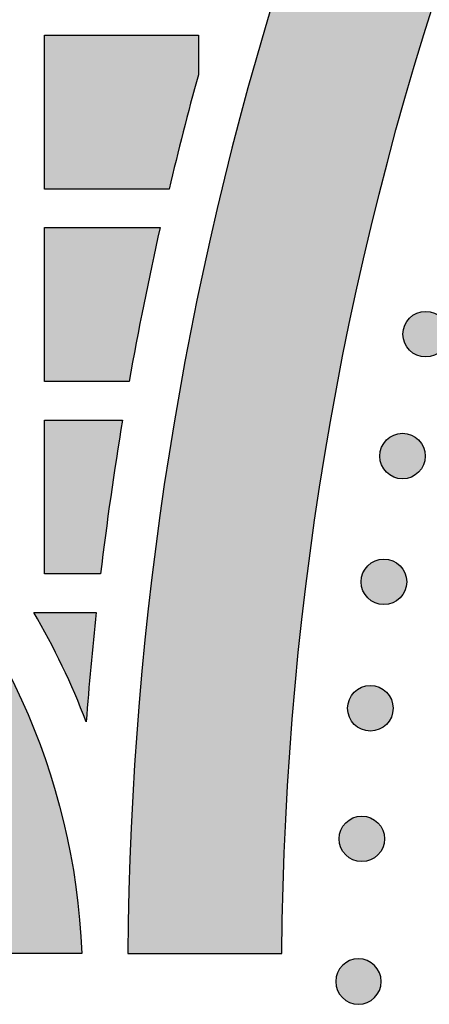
# Model space of a CAD drawing. Header units: millimetres. Extents: x -3873 to -97, y 912 to 4165.
# Tile 426 of 656: x -1925 to -1893, y 2907 to 2983. Entities that reach past the tile are written whole.
import ezdxf

# ---------------------------------------------------------------- set-up
doc = ezdxf.new("R2010")
doc.units = ezdxf.units.MM
doc.layers.add('pattern', color=7, linetype='Continuous', true_color=0x000000)

msp = doc.modelspace()

# ---------------------------------------------------------------- hatches: boundary and pattern name
at = {"layer": 'pattern'}
for points in [[(-1850.065, 3064.476), (-1851.394, 3064.306), (-1852.722, 3064.098), (-1854.047, 3063.853), (-1855.367, 3063.57), (-1856.681, 3063.249), (-1857.986, 3062.89), (-1859.282, 3062.495), (-1860.567, 3062.063), (-1861.839, 3061.595), (-1863.096, 3061.091), (-1864.338, 3060.552), (-1865.563, 3059.979), (-1866.769, 3059.373), (-1867.955, 3058.734), (-1869.12, 3058.063), (-1870.263, 3057.363), (-1872.956, 3053.373), (-1875.583, 3049.325), (-1878.141, 3045.218), (-1880.628, 3041.056), (-1883.043, 3036.84), (-1885.383, 3032.571), (-1887.648, 3028.252), (-1889.835, 3023.885), (-1891.943, 3019.472), (-1893.971, 3015.014), (-1895.918, 3010.515), (-1897.781, 3005.976), (-1899.561, 3001.4), (-1901.255, 2996.789), (-1902.863, 2992.145), (-1904.384, 2987.471), (-1905.817, 2982.77), (-1907.161, 2978.043), (-1908.417, 2973.293), (-1909.582, 2968.523), (-1910.657, 2963.736), (-1911.641, 2958.934), (-1912.535, 2954.119), (-1913.337, 2949.294), (-1914.049, 2944.462), (-1914.669, 2939.625), (-1915.198, 2934.786), (-1915.637, 2929.947), (-1915.985, 2925.11), (-1916.243, 2920.28), (-1916.412, 2915.456), (-1916.492, 2910.644), (-1904.491, 2910.644), (-1904.4, 2915.75), (-1904.203, 2920.871), (-1903.9, 2926.002), (-1903.491, 2931.139), (-1902.974, 2936.281), (-1902.35, 2941.423), (-1901.617, 2946.562), (-1900.777, 2951.695), (-1899.828, 2956.818), (-1898.771, 2961.928), (-1897.605, 2967.022), (-1896.332, 2972.096), (-1894.953, 2977.146), (-1893.466, 2982.17), (-1891.874, 2987.163), (-1890.178, 2992.124), (-1888.377, 2997.047), (-1886.475, 3001.931), (-1884.471, 3006.772), (-1882.368, 3011.566), (-1880.167, 3016.311), (-1877.869, 3021.004), (-1875.478, 3025.642), (-1872.993, 3030.222), (-1870.419, 3034.742), (-1867.757, 3039.198), (-1865.008, 3043.589), (-1862.177, 3047.911), (-1859.264, 3052.163), (-1856.272, 3056.343), (-1853.205, 3060.448)], [(-1913.286, 2970.242), (-1923.002, 2970.242), (-1923.002, 2982.242), (-1911.002, 2982.242), (-1911.002, 2979.163)], [(-1913.981, 2967.242), (-1915.259, 2961.256), (-1916.398, 2955.242), (-1923.002, 2955.242), (-1923.002, 2967.242)], [(-1932.111, 2910.644), (-1932.163, 2911.518), (-1932.236, 2912.398), (-1932.328, 2913.284), (-1932.441, 2914.175), (-1932.574, 2915.069), (-1932.729, 2915.968), (-1932.906, 2916.869), (-1933.104, 2917.772), (-1933.324, 2918.677), (-1933.567, 2919.583), (-1933.833, 2920.488), (-1934.121, 2921.392), (-1934.432, 2922.295), (-1934.767, 2923.195), (-1935.125, 2924.092), (-1935.506, 2924.984), (-1935.91, 2925.871), (-1936.337, 2926.752), (-1936.788, 2927.627), (-1937.262, 2928.493), (-1937.758, 2929.351), (-1938.277, 2930.199), (-1938.819, 2931.037), (-1939.382, 2931.863), (-1939.967, 2932.677), (-1940.574, 2933.478), (-1941.202, 2934.266), (-1941.849, 2935.038), (-1942.517, 2935.796), (-1943.204, 2936.537), (-1943.91, 2937.261), (-1944.634, 2937.967), (-1945.375, 2938.655), (-1946.133, 2939.325), (-1946.907, 2939.974), (-1947.697, 2940.604), (-1948.5, 2941.213), (-1949.318, 2941.8), (-1950.148, 2942.367), (-1950.99, 2942.911), (-1951.843, 2943.433), (-1952.707, 2943.933), (-1953.58, 2944.409), (-1954.461, 2944.863), (-1955.35, 2945.293), (-1956.245, 2945.7), (-1957.146, 2946.083), (-1958.052, 2946.443), (-1958.962, 2946.78), (-1959.876, 2947.093), (-1960.791, 2947.382), (-1961.708, 2947.649), (-1962.626, 2947.892), (-1963.543, 2948.112), (-1964.459, 2948.31), (-1965.374, 2948.486), (-1966.286, 2948.639), (-1967.195, 2948.771), (-1968.1, 2948.881), (-1969, 2948.97), (-1969.895, 2949.039), (-1970.784, 2949.087), (-1971.667, 2949.116), (-1972.543, 2949.126), (-1973.419, 2949.116), (-1974.302, 2949.087), (-1975.191, 2949.039), (-1976.086, 2948.97), (-1976.986, 2948.881), (-1977.891, 2948.771), (-1978.8, 2948.639), (-1979.712, 2948.486), (-1980.627, 2948.31), (-1981.543, 2948.112), (-1982.46, 2947.892), (-1983.378, 2947.649), (-1984.295, 2947.382), (-1985.21, 2947.093), (-1986.124, 2946.78), (-1987.034, 2946.443), (-1987.94, 2946.083), (-1988.841, 2945.7), (-1989.737, 2945.293), (-1990.625, 2944.863), (-1991.507, 2944.409), (-1992.379, 2943.933), (-1993.243, 2943.433), (-1994.096, 2942.911), (-1994.938, 2942.367), (-1995.768, 2941.8), (-1996.586, 2941.213), (-1997.389, 2940.604), (-1998.179, 2939.974), (-1998.953, 2939.325), (-1999.711, 2938.655), (-2000.452, 2937.967), (-2001.176, 2937.261), (-2001.882, 2936.537), (-2002.569, 2935.796), (-2003.237, 2935.038), (-2003.885, 2934.266), (-2004.512, 2933.478), (-2005.119, 2932.677), (-2005.704, 2931.863), (-2006.267, 2931.037), (-2006.809, 2930.199), (-2007.328, 2929.351), (-2007.825, 2928.493), (-2008.298, 2927.627), (-2008.749, 2926.752), (-2009.176, 2925.871), (-2009.581, 2924.984), (-2009.962, 2924.092), (-2010.319, 2923.195), (-2010.654, 2922.295), (-2010.965, 2921.392), (-2011.254, 2920.488), (-2011.519, 2919.583), (-2011.762, 2918.677), (-2011.982, 2917.772), (-2012.181, 2916.869), (-2012.357, 2915.968), (-2012.512, 2915.069), (-2012.645, 2914.175), (-2012.758, 2913.284), (-2012.851, 2912.398), (-2012.923, 2911.518), (-2012.976, 2910.644), (-2024.987, 2910.644), (-2024.931, 2911.784), (-2024.849, 2912.934), (-2024.742, 2914.09), (-2024.607, 2915.254), (-2024.445, 2916.423), (-2024.256, 2917.598), (-2024.038, 2918.776), (-2023.791, 2919.958), (-2023.515, 2921.142), (-2023.21, 2922.327), (-2022.875, 2923.512), (-2022.51, 2924.697), (-2022.114, 2925.879), (-2021.688, 2927.059), (-2021.232, 2928.234), (-2020.744, 2929.404), (-2020.226, 2930.568), (-2019.678, 2931.723), (-2019.099, 2932.87), (-2018.489, 2934.008), (-2017.849, 2935.133), (-2017.179, 2936.247), (-2016.48, 2937.347), (-2015.752, 2938.432), (-2014.994, 2939.502), (-2014.209, 2940.554), (-2013.396, 2941.589), (-2012.556, 2942.604), (-2011.689, 2943.6), (-2010.797, 2944.574), (-2009.88, 2945.526), (-2008.939, 2946.454), (-2007.975, 2947.359), (-2006.989, 2948.239), (-2005.982, 2949.093), (-2004.954, 2949.921), (-2003.908, 2950.722), (-2002.843, 2951.495), (-2001.761, 2952.24), (-2000.664, 2952.956), (-1999.551, 2953.643), (-1998.425, 2954.299), (-1997.287, 2954.926), (-1996.138, 2955.523), (-1994.978, 2956.088), (-1993.81, 2956.623), (-1992.634, 2957.128), (-1991.452, 2957.601), (-1990.264, 2958.043), (-1989.072, 2958.455), (-1987.877, 2958.835), (-1986.68, 2959.186), (-1985.483, 2959.505), (-1984.286, 2959.795), (-1983.09, 2960.055), (-1981.896, 2960.285), (-1980.706, 2960.487), (-1979.52, 2960.66), (-1978.339, 2960.804), (-1977.165, 2960.922), (-1975.997, 2961.012), (-1974.837, 2961.075), (-1973.685, 2961.113), (-1972.543, 2961.126), (-1971.401, 2961.113), (-1970.249, 2961.075), (-1969.089, 2961.012), (-1967.922, 2960.922), (-1966.747, 2960.804), (-1965.566, 2960.66), (-1964.38, 2960.487), (-1963.19, 2960.285), (-1961.996, 2960.055), (-1960.8, 2959.795), (-1959.603, 2959.505), (-1958.406, 2959.186), (-1957.209, 2958.835), (-1956.014, 2958.455), (-1954.822, 2958.043), (-1953.634, 2957.601), (-1952.452, 2957.128), (-1951.276, 2956.623), (-1950.108, 2956.088), (-1948.948, 2955.523), (-1947.799, 2954.926), (-1946.661, 2954.299), (-1945.535, 2953.643), (-1944.422, 2952.956), (-1943.325, 2952.24), (-1942.243, 2951.495), (-1941.178, 2950.722), (-1940.132, 2949.921), (-1939.104, 2949.093), (-1938.097, 2948.239), (-1937.111, 2947.359), (-1936.147, 2946.454), (-1935.206, 2945.526), (-1934.289, 2944.574), (-1933.397, 2943.6), (-1932.53, 2942.604), (-1931.69, 2941.589), (-1930.877, 2940.554), (-1930.092, 2939.502), (-1929.334, 2938.432), (-1928.606, 2937.347), (-1927.907, 2936.247), (-1927.237, 2935.133), (-1926.597, 2934.008), (-1925.988, 2932.87), (-1925.408, 2931.723), (-1924.86, 2930.568), (-1924.342, 2929.404), (-1923.855, 2928.234), (-1923.398, 2927.059), (-1922.972, 2925.879), (-1922.577, 2924.697), (-1922.211, 2923.512), (-1921.876, 2922.327), (-1921.571, 2921.142), (-1921.295, 2919.958), (-1921.048, 2918.776), (-1920.831, 2917.598), (-1920.641, 2916.423), (-1920.479, 2915.254), (-1920.344, 2914.09), (-1920.237, 2912.934), (-1920.155, 2911.784), (-1920.099, 2910.644)], [(-1892.021, 2960.189), (-1892.049, 2960.216), (-1892.078, 2960.243), (-1892.108, 2960.27), (-1892.139, 2960.296), (-1892.17, 2960.322), (-1892.203, 2960.347), (-1892.236, 2960.372), (-1892.27, 2960.396), (-1892.305, 2960.419), (-1892.341, 2960.442), (-1892.377, 2960.464), (-1892.415, 2960.485), (-1892.453, 2960.506), (-1892.491, 2960.525), (-1892.531, 2960.544), (-1892.571, 2960.562), (-1892.612, 2960.579), (-1892.653, 2960.595), (-1892.695, 2960.61), (-1892.737, 2960.625), (-1892.78, 2960.638), (-1892.824, 2960.65), (-1892.868, 2960.661), (-1892.912, 2960.671), (-1892.957, 2960.679), (-1893.002, 2960.687), (-1893.047, 2960.693), (-1893.092, 2960.699), (-1893.138, 2960.703), (-1893.184, 2960.706), (-1893.23, 2960.708), (-1893.276, 2960.708), (-1893.322, 2960.708), (-1893.367, 2960.706), (-1893.413, 2960.703), (-1893.459, 2960.699), (-1893.504, 2960.693), (-1893.55, 2960.687), (-1893.594, 2960.679), (-1893.639, 2960.671), (-1893.683, 2960.661), (-1893.727, 2960.65), (-1893.771, 2960.638), (-1893.814, 2960.625), (-1893.856, 2960.61), (-1893.898, 2960.595), (-1893.94, 2960.579), (-1893.98, 2960.562), (-1894.02, 2960.544), (-1894.06, 2960.525), (-1894.099, 2960.506), (-1894.137, 2960.485), (-1894.174, 2960.464), (-1894.21, 2960.442), (-1894.246, 2960.419), (-1894.281, 2960.396), (-1894.315, 2960.372), (-1894.348, 2960.347), (-1894.381, 2960.322), (-1894.412, 2960.296), (-1894.443, 2960.27), (-1894.473, 2960.243), (-1894.502, 2960.216), (-1894.53, 2960.189), (-1894.558, 2960.16), (-1894.585, 2960.131), (-1894.612, 2960.101), (-1894.638, 2960.071), (-1894.664, 2960.039), (-1894.689, 2960.007), (-1894.713, 2959.973), (-1894.738, 2959.939), (-1894.761, 2959.904), (-1894.784, 2959.869), (-1894.806, 2959.832), (-1894.827, 2959.795), (-1894.847, 2959.757), (-1894.867, 2959.718), (-1894.886, 2959.679), (-1894.904, 2959.639), (-1894.921, 2959.598), (-1894.937, 2959.557), (-1894.952, 2959.515), (-1894.966, 2959.472), (-1894.979, 2959.429), (-1894.991, 2959.386), (-1895.002, 2959.342), (-1895.012, 2959.297), (-1895.021, 2959.253), (-1895.029, 2959.208), (-1895.035, 2959.163), (-1895.04, 2959.117), (-1895.045, 2959.072), (-1895.048, 2959.026), (-1895.049, 2958.98), (-1895.05, 2958.934), (-1895.049, 2958.888), (-1895.048, 2958.842), (-1895.045, 2958.796), (-1895.04, 2958.751), (-1895.035, 2958.705), (-1895.029, 2958.66), (-1895.021, 2958.615), (-1895.012, 2958.57), (-1895.002, 2958.526), (-1894.991, 2958.482), (-1894.979, 2958.439), (-1894.966, 2958.396), (-1894.952, 2958.353), (-1894.937, 2958.311), (-1894.921, 2958.27), (-1894.904, 2958.229), (-1894.886, 2958.189), (-1894.867, 2958.15), (-1894.847, 2958.111), (-1894.827, 2958.073), (-1894.806, 2958.036), (-1894.784, 2957.999), (-1894.761, 2957.963), (-1894.738, 2957.929), (-1894.713, 2957.894), (-1894.689, 2957.861), (-1894.664, 2957.829), (-1894.638, 2957.797), (-1894.612, 2957.766), (-1894.585, 2957.736), (-1894.558, 2957.707), (-1894.53, 2957.679), (-1894.502, 2957.652), (-1894.473, 2957.625), (-1894.443, 2957.598), (-1894.412, 2957.572), (-1894.381, 2957.546), (-1894.348, 2957.521), (-1894.315, 2957.496), (-1894.281, 2957.472), (-1894.246, 2957.449), (-1894.21, 2957.426), (-1894.174, 2957.404), (-1894.137, 2957.382), (-1894.099, 2957.362), (-1894.06, 2957.342), (-1894.02, 2957.324), (-1893.98, 2957.306), (-1893.94, 2957.289), (-1893.898, 2957.272), (-1893.856, 2957.257), (-1893.814, 2957.243), (-1893.771, 2957.23), (-1893.727, 2957.218), (-1893.683, 2957.207), (-1893.639, 2957.197), (-1893.594, 2957.189), (-1893.55, 2957.181), (-1893.504, 2957.174), (-1893.459, 2957.169), (-1893.413, 2957.165), (-1893.367, 2957.162), (-1893.322, 2957.16), (-1893.276, 2957.16), (-1893.23, 2957.16), (-1893.184, 2957.162), (-1893.138, 2957.165), (-1893.092, 2957.169), (-1893.047, 2957.174), (-1893.002, 2957.181), (-1892.957, 2957.189), (-1892.912, 2957.197), (-1892.868, 2957.207), (-1892.824, 2957.218), (-1892.78, 2957.23), (-1892.737, 2957.243), (-1892.695, 2957.257), (-1892.653, 2957.272), (-1892.612, 2957.289), (-1892.571, 2957.306), (-1892.531, 2957.324), (-1892.491, 2957.342), (-1892.453, 2957.362), (-1892.415, 2957.382), (-1892.377, 2957.404), (-1892.341, 2957.426), (-1892.305, 2957.449), (-1892.27, 2957.472), (-1892.236, 2957.496), (-1892.203, 2957.521), (-1892.17, 2957.546), (-1892.139, 2957.572), (-1892.108, 2957.598), (-1892.078, 2957.625), (-1892.049, 2957.652), (-1892.021, 2957.679), (-1891.993, 2957.707), (-1891.966, 2957.736), (-1891.94, 2957.766), (-1891.913, 2957.797), (-1891.888, 2957.829), (-1891.862, 2957.861), (-1891.838, 2957.894), (-1891.814, 2957.929), (-1891.79, 2957.963), (-1891.767, 2957.999), (-1891.745, 2958.036), (-1891.724, 2958.073), (-1891.704, 2958.111), (-1891.684, 2958.15), (-1891.665, 2958.189), (-1891.647, 2958.229), (-1891.63, 2958.27), (-1891.614, 2958.311), (-1891.599, 2958.353), (-1891.585, 2958.396), (-1891.572, 2958.439), (-1891.56, 2958.482), (-1891.549, 2958.526), (-1891.539, 2958.57), (-1891.53, 2958.615), (-1891.523, 2958.66), (-1891.516, 2958.705), (-1891.511, 2958.751), (-1891.507, 2958.796), (-1891.504, 2958.842), (-1891.502, 2958.888), (-1891.501, 2958.934), (-1891.502, 2958.98), (-1891.504, 2959.026), (-1891.507, 2959.072), (-1891.511, 2959.117), (-1891.516, 2959.163), (-1891.523, 2959.208), (-1891.53, 2959.253), (-1891.539, 2959.297), (-1891.549, 2959.342), (-1891.56, 2959.386), (-1891.572, 2959.429), (-1891.585, 2959.472), (-1891.599, 2959.515), (-1891.614, 2959.557), (-1891.63, 2959.598), (-1891.647, 2959.639), (-1891.665, 2959.679), (-1891.684, 2959.718), (-1891.704, 2959.757), (-1891.724, 2959.795), (-1891.745, 2959.832), (-1891.767, 2959.869), (-1891.79, 2959.904), (-1891.814, 2959.939), (-1891.838, 2959.973), (-1891.862, 2960.007), (-1891.888, 2960.039), (-1891.913, 2960.071), (-1891.94, 2960.101), (-1891.966, 2960.131), (-1891.993, 2960.16)], [(-1916.914, 2952.242), (-1917.837, 2946.252), (-1918.624, 2940.242), (-1923.002, 2940.242), (-1923.002, 2952.242)], [(-1893.823, 2950.684), (-1893.852, 2950.712), (-1893.881, 2950.739), (-1893.911, 2950.766), (-1893.941, 2950.792), (-1893.973, 2950.818), (-1894.005, 2950.843), (-1894.039, 2950.868), (-1894.073, 2950.892), (-1894.108, 2950.915), (-1894.143, 2950.938), (-1894.18, 2950.96), (-1894.217, 2950.981), (-1894.255, 2951.002), (-1894.294, 2951.021), (-1894.333, 2951.04), (-1894.373, 2951.058), (-1894.414, 2951.075), (-1894.455, 2951.091), (-1894.497, 2951.106), (-1894.54, 2951.121), (-1894.583, 2951.134), (-1894.626, 2951.146), (-1894.67, 2951.157), (-1894.715, 2951.167), (-1894.759, 2951.175), (-1894.804, 2951.183), (-1894.849, 2951.189), (-1894.895, 2951.195), (-1894.941, 2951.199), (-1894.986, 2951.202), (-1895.032, 2951.204), (-1895.078, 2951.204), (-1895.124, 2951.204), (-1895.17, 2951.202), (-1895.216, 2951.199), (-1895.261, 2951.195), (-1895.307, 2951.189), (-1895.352, 2951.183), (-1895.397, 2951.175), (-1895.442, 2951.167), (-1895.486, 2951.157), (-1895.53, 2951.146), (-1895.573, 2951.134), (-1895.616, 2951.121), (-1895.659, 2951.106), (-1895.701, 2951.091), (-1895.742, 2951.075), (-1895.783, 2951.058), (-1895.823, 2951.04), (-1895.862, 2951.021), (-1895.901, 2951.002), (-1895.939, 2950.981), (-1895.976, 2950.96), (-1896.013, 2950.938), (-1896.049, 2950.915), (-1896.083, 2950.892), (-1896.118, 2950.868), (-1896.151, 2950.843), (-1896.183, 2950.818), (-1896.215, 2950.792), (-1896.246, 2950.766), (-1896.276, 2950.739), (-1896.305, 2950.712), (-1896.333, 2950.684), (-1896.36, 2950.656), (-1896.387, 2950.627), (-1896.414, 2950.597), (-1896.44, 2950.567), (-1896.466, 2950.535), (-1896.491, 2950.503), (-1896.516, 2950.469), (-1896.54, 2950.435), (-1896.563, 2950.4), (-1896.586, 2950.365), (-1896.608, 2950.328), (-1896.63, 2950.291), (-1896.65, 2950.253), (-1896.67, 2950.214), (-1896.689, 2950.175), (-1896.706, 2950.135), (-1896.723, 2950.094), (-1896.74, 2950.052), (-1896.755, 2950.011), (-1896.769, 2949.968), (-1896.782, 2949.925), (-1896.794, 2949.882), (-1896.805, 2949.838), (-1896.815, 2949.793), (-1896.824, 2949.749), (-1896.831, 2949.704), (-1896.838, 2949.659), (-1896.843, 2949.613), (-1896.847, 2949.567), (-1896.85, 2949.522), (-1896.852, 2949.476), (-1896.852, 2949.43), (-1896.852, 2949.384), (-1896.85, 2949.338), (-1896.847, 2949.292), (-1896.843, 2949.247), (-1896.838, 2949.201), (-1896.831, 2949.156), (-1896.824, 2949.111), (-1896.815, 2949.066), (-1896.805, 2949.022), (-1896.794, 2948.978), (-1896.782, 2948.935), (-1896.769, 2948.892), (-1896.755, 2948.849), (-1896.74, 2948.807), (-1896.723, 2948.766), (-1896.706, 2948.725), (-1896.689, 2948.685), (-1896.67, 2948.646), (-1896.65, 2948.607), (-1896.63, 2948.569), (-1896.608, 2948.532), (-1896.586, 2948.495), (-1896.563, 2948.459), (-1896.54, 2948.424), (-1896.516, 2948.39), (-1896.491, 2948.357), (-1896.466, 2948.325), (-1896.44, 2948.293), (-1896.414, 2948.262), (-1896.387, 2948.232), (-1896.36, 2948.203), (-1896.333, 2948.175), (-1896.305, 2948.148), (-1896.276, 2948.121), (-1896.246, 2948.094), (-1896.215, 2948.068), (-1896.183, 2948.042), (-1896.151, 2948.017), (-1896.118, 2947.992), (-1896.083, 2947.968), (-1896.049, 2947.944), (-1896.013, 2947.922), (-1895.976, 2947.9), (-1895.939, 2947.878), (-1895.901, 2947.858), (-1895.862, 2947.838), (-1895.823, 2947.819), (-1895.783, 2947.802), (-1895.742, 2947.784), (-1895.701, 2947.768), (-1895.659, 2947.753), (-1895.616, 2947.739), (-1895.573, 2947.726), (-1895.53, 2947.714), (-1895.486, 2947.703), (-1895.442, 2947.693), (-1895.397, 2947.684), (-1895.352, 2947.677), (-1895.307, 2947.67), (-1895.261, 2947.665), (-1895.216, 2947.661), (-1895.17, 2947.658), (-1895.124, 2947.656), (-1895.078, 2947.656), (-1895.032, 2947.656), (-1894.986, 2947.658), (-1894.941, 2947.661), (-1894.895, 2947.665), (-1894.849, 2947.67), (-1894.804, 2947.677), (-1894.759, 2947.684), (-1894.715, 2947.693), (-1894.67, 2947.703), (-1894.626, 2947.714), (-1894.583, 2947.726), (-1894.54, 2947.739), (-1894.497, 2947.753), (-1894.455, 2947.768), (-1894.414, 2947.784), (-1894.373, 2947.802), (-1894.333, 2947.819), (-1894.294, 2947.838), (-1894.255, 2947.858), (-1894.217, 2947.878), (-1894.18, 2947.9), (-1894.143, 2947.922), (-1894.108, 2947.944), (-1894.073, 2947.968), (-1894.039, 2947.992), (-1894.005, 2948.017), (-1893.973, 2948.042), (-1893.941, 2948.068), (-1893.911, 2948.094), (-1893.881, 2948.121), (-1893.852, 2948.148), (-1893.823, 2948.175), (-1893.796, 2948.203), (-1893.769, 2948.232), (-1893.742, 2948.262), (-1893.716, 2948.293), (-1893.69, 2948.325), (-1893.665, 2948.357), (-1893.64, 2948.39), (-1893.616, 2948.424), (-1893.593, 2948.459), (-1893.57, 2948.495), (-1893.548, 2948.532), (-1893.527, 2948.569), (-1893.506, 2948.607), (-1893.487, 2948.646), (-1893.468, 2948.685), (-1893.45, 2948.725), (-1893.433, 2948.766), (-1893.417, 2948.807), (-1893.402, 2948.849), (-1893.387, 2948.892), (-1893.374, 2948.935), (-1893.362, 2948.978), (-1893.351, 2949.022), (-1893.341, 2949.066), (-1893.333, 2949.111), (-1893.325, 2949.156), (-1893.319, 2949.201), (-1893.313, 2949.247), (-1893.309, 2949.292), (-1893.306, 2949.338), (-1893.304, 2949.384), (-1893.304, 2949.43), (-1893.304, 2949.476), (-1893.306, 2949.522), (-1893.309, 2949.567), (-1893.313, 2949.613), (-1893.319, 2949.659), (-1893.325, 2949.704), (-1893.333, 2949.749), (-1893.341, 2949.793), (-1893.351, 2949.838), (-1893.362, 2949.882), (-1893.374, 2949.925), (-1893.387, 2949.968), (-1893.402, 2950.011), (-1893.417, 2950.052), (-1893.433, 2950.094), (-1893.45, 2950.135), (-1893.468, 2950.175), (-1893.487, 2950.214), (-1893.506, 2950.253), (-1893.527, 2950.291), (-1893.548, 2950.328), (-1893.57, 2950.365), (-1893.593, 2950.4), (-1893.616, 2950.435), (-1893.64, 2950.469), (-1893.665, 2950.503), (-1893.69, 2950.535), (-1893.716, 2950.567), (-1893.742, 2950.597), (-1893.769, 2950.627), (-1893.796, 2950.656)], [(-1895.278, 2940.881), (-1895.306, 2940.908), (-1895.335, 2940.936), (-1895.365, 2940.962), (-1895.396, 2940.988), (-1895.428, 2941.014), (-1895.46, 2941.039), (-1895.493, 2941.064), (-1895.527, 2941.088), (-1895.562, 2941.112), (-1895.598, 2941.134), (-1895.635, 2941.156), (-1895.672, 2941.178), (-1895.71, 2941.198), (-1895.749, 2941.218), (-1895.788, 2941.237), (-1895.828, 2941.255), (-1895.869, 2941.272), (-1895.91, 2941.288), (-1895.952, 2941.303), (-1895.995, 2941.317), (-1896.038, 2941.33), (-1896.081, 2941.342), (-1896.125, 2941.353), (-1896.169, 2941.363), (-1896.214, 2941.372), (-1896.259, 2941.379), (-1896.304, 2941.386), (-1896.35, 2941.391), (-1896.395, 2941.395), (-1896.441, 2941.398), (-1896.487, 2941.4), (-1896.533, 2941.401), (-1896.579, 2941.4), (-1896.625, 2941.398), (-1896.67, 2941.395), (-1896.716, 2941.391), (-1896.762, 2941.386), (-1896.807, 2941.379), (-1896.852, 2941.372), (-1896.896, 2941.363), (-1896.941, 2941.353), (-1896.985, 2941.342), (-1897.028, 2941.33), (-1897.071, 2941.317), (-1897.114, 2941.303), (-1897.155, 2941.288), (-1897.197, 2941.272), (-1897.238, 2941.255), (-1897.278, 2941.237), (-1897.317, 2941.218), (-1897.356, 2941.198), (-1897.394, 2941.178), (-1897.431, 2941.156), (-1897.468, 2941.134), (-1897.503, 2941.112), (-1897.538, 2941.088), (-1897.572, 2941.064), (-1897.606, 2941.039), (-1897.638, 2941.014), (-1897.67, 2940.988), (-1897.7, 2940.962), (-1897.73, 2940.936), (-1897.759, 2940.908), (-1897.787, 2940.881), (-1897.815, 2940.853), (-1897.842, 2940.824), (-1897.869, 2940.794), (-1897.895, 2940.763), (-1897.921, 2940.731), (-1897.946, 2940.699), (-1897.971, 2940.666), (-1897.995, 2940.632), (-1898.018, 2940.597), (-1898.041, 2940.561), (-1898.063, 2940.524), (-1898.084, 2940.487), (-1898.105, 2940.449), (-1898.124, 2940.41), (-1898.143, 2940.371), (-1898.161, 2940.331), (-1898.178, 2940.29), (-1898.194, 2940.249), (-1898.209, 2940.207), (-1898.224, 2940.164), (-1898.237, 2940.121), (-1898.249, 2940.078), (-1898.26, 2940.034), (-1898.27, 2939.99), (-1898.278, 2939.945), (-1898.286, 2939.9), (-1898.292, 2939.855), (-1898.298, 2939.809), (-1898.302, 2939.764), (-1898.305, 2939.718), (-1898.307, 2939.672), (-1898.307, 2939.626), (-1898.307, 2939.58), (-1898.305, 2939.534), (-1898.302, 2939.489), (-1898.298, 2939.443), (-1898.292, 2939.397), (-1898.286, 2939.352), (-1898.278, 2939.307), (-1898.27, 2939.263), (-1898.26, 2939.218), (-1898.249, 2939.174), (-1898.237, 2939.131), (-1898.224, 2939.088), (-1898.209, 2939.046), (-1898.194, 2939.004), (-1898.178, 2938.962), (-1898.161, 2938.921), (-1898.143, 2938.881), (-1898.124, 2938.842), (-1898.105, 2938.803), (-1898.084, 2938.765), (-1898.063, 2938.728), (-1898.041, 2938.691), (-1898.018, 2938.656), (-1897.995, 2938.621), (-1897.971, 2938.587), (-1897.946, 2938.553), (-1897.921, 2938.521), (-1897.895, 2938.489), (-1897.869, 2938.459), (-1897.842, 2938.429), (-1897.815, 2938.4), (-1897.787, 2938.372), (-1897.759, 2938.344), (-1897.73, 2938.317), (-1897.7, 2938.29), (-1897.67, 2938.264), (-1897.638, 2938.238), (-1897.606, 2938.213), (-1897.572, 2938.188), (-1897.538, 2938.164), (-1897.503, 2938.141), (-1897.468, 2938.118), (-1897.431, 2938.096), (-1897.394, 2938.075), (-1897.356, 2938.054), (-1897.317, 2938.035), (-1897.278, 2938.016), (-1897.238, 2937.998), (-1897.197, 2937.981), (-1897.155, 2937.965), (-1897.114, 2937.95), (-1897.071, 2937.936), (-1897.028, 2937.922), (-1896.985, 2937.91), (-1896.941, 2937.899), (-1896.896, 2937.89), (-1896.852, 2937.881), (-1896.807, 2937.873), (-1896.762, 2937.867), (-1896.716, 2937.861), (-1896.67, 2937.857), (-1896.625, 2937.854), (-1896.579, 2937.852), (-1896.533, 2937.852), (-1896.487, 2937.852), (-1896.441, 2937.854), (-1896.395, 2937.857), (-1896.35, 2937.861), (-1896.304, 2937.867), (-1896.259, 2937.873), (-1896.214, 2937.881), (-1896.169, 2937.89), (-1896.125, 2937.899), (-1896.081, 2937.91), (-1896.038, 2937.922), (-1895.995, 2937.936), (-1895.952, 2937.95), (-1895.91, 2937.965), (-1895.869, 2937.981), (-1895.828, 2937.998), (-1895.788, 2938.016), (-1895.749, 2938.035), (-1895.71, 2938.054), (-1895.672, 2938.075), (-1895.635, 2938.096), (-1895.598, 2938.118), (-1895.562, 2938.141), (-1895.527, 2938.164), (-1895.493, 2938.188), (-1895.46, 2938.213), (-1895.428, 2938.238), (-1895.396, 2938.264), (-1895.365, 2938.29), (-1895.335, 2938.317), (-1895.306, 2938.344), (-1895.278, 2938.372), (-1895.251, 2938.4), (-1895.224, 2938.429), (-1895.197, 2938.459), (-1895.171, 2938.489), (-1895.145, 2938.521), (-1895.12, 2938.553), (-1895.095, 2938.587), (-1895.071, 2938.621), (-1895.047, 2938.656), (-1895.025, 2938.691), (-1895.003, 2938.728), (-1894.981, 2938.765), (-1894.961, 2938.803), (-1894.941, 2938.842), (-1894.922, 2938.881), (-1894.905, 2938.921), (-1894.887, 2938.962), (-1894.871, 2939.004), (-1894.856, 2939.046), (-1894.842, 2939.088), (-1894.829, 2939.131), (-1894.817, 2939.174), (-1894.806, 2939.218), (-1894.796, 2939.263), (-1894.787, 2939.307), (-1894.78, 2939.352), (-1894.773, 2939.397), (-1894.768, 2939.443), (-1894.764, 2939.489), (-1894.761, 2939.534), (-1894.759, 2939.58), (-1894.759, 2939.626), (-1894.759, 2939.672), (-1894.761, 2939.718), (-1894.764, 2939.764), (-1894.768, 2939.809), (-1894.773, 2939.855), (-1894.78, 2939.9), (-1894.787, 2939.945), (-1894.796, 2939.99), (-1894.806, 2940.034), (-1894.817, 2940.078), (-1894.829, 2940.121), (-1894.842, 2940.164), (-1894.856, 2940.207), (-1894.871, 2940.249), (-1894.887, 2940.29), (-1894.905, 2940.331), (-1894.922, 2940.371), (-1894.941, 2940.41), (-1894.961, 2940.449), (-1894.981, 2940.487), (-1895.003, 2940.524), (-1895.025, 2940.561), (-1895.047, 2940.597), (-1895.071, 2940.632), (-1895.095, 2940.666), (-1895.12, 2940.699), (-1895.145, 2940.731), (-1895.171, 2940.763), (-1895.197, 2940.794), (-1895.224, 2940.824), (-1895.251, 2940.853)], [(-1918.965, 2937.242), (-1919.746, 2928.711), (-1920.178, 2929.812), (-1920.633, 2930.905), (-1921.111, 2931.989), (-1921.612, 2933.062), (-1922.136, 2934.125), (-1922.681, 2935.176), (-1923.248, 2936.215), (-1923.836, 2937.242)], [(-1896.334, 2931.021), (-1896.362, 2931.049), (-1896.391, 2931.076), (-1896.421, 2931.103), (-1896.452, 2931.129), (-1896.484, 2931.155), (-1896.516, 2931.18), (-1896.549, 2931.205), (-1896.583, 2931.229), (-1896.618, 2931.252), (-1896.654, 2931.275), (-1896.691, 2931.297), (-1896.728, 2931.318), (-1896.766, 2931.339), (-1896.805, 2931.358), (-1896.844, 2931.377), (-1896.884, 2931.395), (-1896.925, 2931.412), (-1896.966, 2931.428), (-1897.008, 2931.443), (-1897.051, 2931.457), (-1897.094, 2931.471), (-1897.137, 2931.483), (-1897.181, 2931.493), (-1897.225, 2931.503), (-1897.27, 2931.512), (-1897.315, 2931.52), (-1897.36, 2931.526), (-1897.406, 2931.532), (-1897.451, 2931.536), (-1897.497, 2931.539), (-1897.543, 2931.54), (-1897.589, 2931.541), (-1897.635, 2931.54), (-1897.681, 2931.539), (-1897.726, 2931.536), (-1897.772, 2931.532), (-1897.818, 2931.526), (-1897.863, 2931.52), (-1897.908, 2931.512), (-1897.952, 2931.503), (-1897.997, 2931.493), (-1898.041, 2931.483), (-1898.084, 2931.471), (-1898.127, 2931.457), (-1898.17, 2931.443), (-1898.211, 2931.428), (-1898.253, 2931.412), (-1898.294, 2931.395), (-1898.334, 2931.377), (-1898.373, 2931.358), (-1898.412, 2931.339), (-1898.45, 2931.318), (-1898.487, 2931.297), (-1898.524, 2931.275), (-1898.559, 2931.252), (-1898.594, 2931.229), (-1898.628, 2931.205), (-1898.662, 2931.18), (-1898.694, 2931.155), (-1898.726, 2931.129), (-1898.756, 2931.103), (-1898.786, 2931.076), (-1898.815, 2931.049), (-1898.843, 2931.021), (-1898.871, 2930.993), (-1898.898, 2930.964), (-1898.925, 2930.934), (-1898.951, 2930.904), (-1898.977, 2930.872), (-1899.002, 2930.839), (-1899.027, 2930.806), (-1899.051, 2930.772), (-1899.074, 2930.737), (-1899.097, 2930.701), (-1899.119, 2930.665), (-1899.14, 2930.628), (-1899.161, 2930.59), (-1899.18, 2930.551), (-1899.199, 2930.512), (-1899.217, 2930.471), (-1899.234, 2930.431), (-1899.25, 2930.389), (-1899.265, 2930.347), (-1899.28, 2930.305), (-1899.293, 2930.262), (-1899.305, 2930.218), (-1899.316, 2930.175), (-1899.325, 2930.13), (-1899.334, 2930.086), (-1899.342, 2930.041), (-1899.348, 2929.995), (-1899.354, 2929.95), (-1899.358, 2929.904), (-1899.361, 2929.859), (-1899.363, 2929.813), (-1899.363, 2929.767), (-1899.363, 2929.721), (-1899.361, 2929.675), (-1899.358, 2929.629), (-1899.354, 2929.583), (-1899.348, 2929.538), (-1899.342, 2929.493), (-1899.334, 2929.448), (-1899.325, 2929.403), (-1899.316, 2929.359), (-1899.305, 2929.315), (-1899.293, 2929.271), (-1899.28, 2929.228), (-1899.265, 2929.186), (-1899.25, 2929.144), (-1899.234, 2929.103), (-1899.217, 2929.062), (-1899.199, 2929.022), (-1899.18, 2928.982), (-1899.161, 2928.944), (-1899.14, 2928.906), (-1899.119, 2928.868), (-1899.097, 2928.832), (-1899.074, 2928.796), (-1899.051, 2928.761), (-1899.027, 2928.727), (-1899.002, 2928.694), (-1898.977, 2928.662), (-1898.951, 2928.63), (-1898.925, 2928.599), (-1898.898, 2928.569), (-1898.871, 2928.54), (-1898.843, 2928.512), (-1898.815, 2928.485), (-1898.786, 2928.457), (-1898.756, 2928.431), (-1898.726, 2928.404), (-1898.694, 2928.379), (-1898.662, 2928.353), (-1898.628, 2928.329), (-1898.594, 2928.305), (-1898.559, 2928.281), (-1898.524, 2928.259), (-1898.487, 2928.237), (-1898.45, 2928.215), (-1898.412, 2928.195), (-1898.373, 2928.175), (-1898.334, 2928.156), (-1898.294, 2928.138), (-1898.253, 2928.121), (-1898.211, 2928.105), (-1898.17, 2928.09), (-1898.127, 2928.076), (-1898.084, 2928.063), (-1898.041, 2928.051), (-1897.997, 2928.04), (-1897.952, 2928.03), (-1897.908, 2928.021), (-1897.863, 2928.014), (-1897.818, 2928.007), (-1897.772, 2928.002), (-1897.726, 2927.998), (-1897.681, 2927.995), (-1897.635, 2927.993), (-1897.589, 2927.992), (-1897.543, 2927.993), (-1897.497, 2927.995), (-1897.451, 2927.998), (-1897.406, 2928.002), (-1897.36, 2928.007), (-1897.315, 2928.014), (-1897.27, 2928.021), (-1897.225, 2928.03), (-1897.181, 2928.04), (-1897.137, 2928.051), (-1897.094, 2928.063), (-1897.051, 2928.076), (-1897.008, 2928.09), (-1896.966, 2928.105), (-1896.925, 2928.121), (-1896.884, 2928.138), (-1896.844, 2928.156), (-1896.805, 2928.175), (-1896.766, 2928.195), (-1896.728, 2928.215), (-1896.691, 2928.237), (-1896.654, 2928.259), (-1896.618, 2928.281), (-1896.583, 2928.305), (-1896.549, 2928.329), (-1896.516, 2928.353), (-1896.484, 2928.379), (-1896.452, 2928.404), (-1896.421, 2928.431), (-1896.391, 2928.457), (-1896.362, 2928.485), (-1896.334, 2928.512), (-1896.307, 2928.54), (-1896.28, 2928.569), (-1896.253, 2928.599), (-1896.227, 2928.63), (-1896.201, 2928.662), (-1896.176, 2928.694), (-1896.151, 2928.727), (-1896.127, 2928.761), (-1896.103, 2928.796), (-1896.081, 2928.832), (-1896.059, 2928.868), (-1896.037, 2928.906), (-1896.017, 2928.944), (-1895.997, 2928.982), (-1895.978, 2929.022), (-1895.96, 2929.062), (-1895.943, 2929.103), (-1895.927, 2929.144), (-1895.912, 2929.186), (-1895.898, 2929.228), (-1895.885, 2929.271), (-1895.873, 2929.315), (-1895.862, 2929.359), (-1895.852, 2929.403), (-1895.843, 2929.448), (-1895.836, 2929.493), (-1895.829, 2929.538), (-1895.824, 2929.583), (-1895.82, 2929.629), (-1895.817, 2929.675), (-1895.815, 2929.721), (-1895.815, 2929.767), (-1895.815, 2929.813), (-1895.817, 2929.859), (-1895.82, 2929.904), (-1895.824, 2929.95), (-1895.829, 2929.995), (-1895.836, 2930.041), (-1895.843, 2930.086), (-1895.852, 2930.13), (-1895.862, 2930.175), (-1895.873, 2930.218), (-1895.885, 2930.262), (-1895.898, 2930.305), (-1895.912, 2930.347), (-1895.927, 2930.389), (-1895.943, 2930.431), (-1895.96, 2930.471), (-1895.978, 2930.512), (-1895.997, 2930.551), (-1896.017, 2930.59), (-1896.037, 2930.628), (-1896.059, 2930.665), (-1896.081, 2930.701), (-1896.103, 2930.737), (-1896.127, 2930.772), (-1896.151, 2930.806), (-1896.176, 2930.839), (-1896.201, 2930.872), (-1896.227, 2930.904), (-1896.253, 2930.934), (-1896.28, 2930.964), (-1896.307, 2930.993)], [(-1897.002, 2920.839), (-1897.03, 2920.866), (-1897.059, 2920.893), (-1897.089, 2920.92), (-1897.12, 2920.946), (-1897.151, 2920.972), (-1897.184, 2920.997), (-1897.217, 2921.022), (-1897.251, 2921.046), (-1897.286, 2921.069), (-1897.322, 2921.092), (-1897.358, 2921.114), (-1897.396, 2921.135), (-1897.434, 2921.156), (-1897.472, 2921.176), (-1897.512, 2921.194), (-1897.552, 2921.212), (-1897.593, 2921.229), (-1897.634, 2921.245), (-1897.676, 2921.261), (-1897.718, 2921.275), (-1897.761, 2921.288), (-1897.805, 2921.3), (-1897.849, 2921.311), (-1897.893, 2921.321), (-1897.938, 2921.329), (-1897.983, 2921.337), (-1898.028, 2921.343), (-1898.073, 2921.349), (-1898.119, 2921.353), (-1898.165, 2921.356), (-1898.211, 2921.358), (-1898.257, 2921.358), (-1898.302, 2921.358), (-1898.348, 2921.356), (-1898.394, 2921.353), (-1898.44, 2921.349), (-1898.485, 2921.343), (-1898.53, 2921.337), (-1898.575, 2921.329), (-1898.62, 2921.321), (-1898.664, 2921.311), (-1898.708, 2921.3), (-1898.752, 2921.288), (-1898.795, 2921.275), (-1898.837, 2921.261), (-1898.879, 2921.245), (-1898.921, 2921.229), (-1898.961, 2921.212), (-1899.001, 2921.194), (-1899.041, 2921.176), (-1899.079, 2921.156), (-1899.117, 2921.135), (-1899.155, 2921.114), (-1899.191, 2921.092), (-1899.227, 2921.069), (-1899.262, 2921.046), (-1899.296, 2921.022), (-1899.329, 2920.997), (-1899.362, 2920.972), (-1899.393, 2920.946), (-1899.424, 2920.92), (-1899.454, 2920.893), (-1899.483, 2920.866), (-1899.511, 2920.839), (-1899.539, 2920.81), (-1899.566, 2920.781), (-1899.593, 2920.752), (-1899.619, 2920.721), (-1899.645, 2920.689), (-1899.67, 2920.657), (-1899.694, 2920.623), (-1899.718, 2920.589), (-1899.742, 2920.554), (-1899.765, 2920.519), (-1899.787, 2920.482), (-1899.808, 2920.445), (-1899.828, 2920.407), (-1899.848, 2920.368), (-1899.867, 2920.329), (-1899.885, 2920.289), (-1899.902, 2920.248), (-1899.918, 2920.207), (-1899.933, 2920.165), (-1899.947, 2920.122), (-1899.96, 2920.079), (-1899.972, 2920.036), (-1899.983, 2919.992), (-1899.993, 2919.948), (-1900.002, 2919.903), (-1900.01, 2919.858), (-1900.016, 2919.813), (-1900.021, 2919.767), (-1900.025, 2919.722), (-1900.028, 2919.676), (-1900.03, 2919.63), (-1900.031, 2919.584), (-1900.03, 2919.538), (-1900.028, 2919.492), (-1900.025, 2919.446), (-1900.021, 2919.401), (-1900.016, 2919.355), (-1900.01, 2919.31), (-1900.002, 2919.265), (-1899.993, 2919.22), (-1899.983, 2919.176), (-1899.972, 2919.132), (-1899.96, 2919.089), (-1899.947, 2919.046), (-1899.933, 2919.003), (-1899.918, 2918.961), (-1899.902, 2918.92), (-1899.885, 2918.879), (-1899.867, 2918.839), (-1899.848, 2918.8), (-1899.828, 2918.761), (-1899.808, 2918.723), (-1899.787, 2918.686), (-1899.765, 2918.649), (-1899.742, 2918.613), (-1899.718, 2918.579), (-1899.694, 2918.544), (-1899.67, 2918.511), (-1899.645, 2918.479), (-1899.619, 2918.447), (-1899.593, 2918.416), (-1899.566, 2918.387), (-1899.539, 2918.357), (-1899.511, 2918.329), (-1899.483, 2918.302), (-1899.454, 2918.275), (-1899.424, 2918.248), (-1899.393, 2918.222), (-1899.362, 2918.196), (-1899.329, 2918.171), (-1899.296, 2918.146), (-1899.262, 2918.122), (-1899.227, 2918.099), (-1899.191, 2918.076), (-1899.155, 2918.054), (-1899.117, 2918.033), (-1899.079, 2918.012), (-1899.041, 2917.992), (-1899.001, 2917.974), (-1898.961, 2917.956), (-1898.921, 2917.939), (-1898.879, 2917.922), (-1898.837, 2917.907), (-1898.795, 2917.893), (-1898.752, 2917.88), (-1898.708, 2917.868), (-1898.664, 2917.857), (-1898.62, 2917.847), (-1898.575, 2917.839), (-1898.53, 2917.831), (-1898.485, 2917.824), (-1898.44, 2917.819), (-1898.394, 2917.815), (-1898.348, 2917.812), (-1898.302, 2917.81), (-1898.257, 2917.81), (-1898.211, 2917.81), (-1898.165, 2917.812), (-1898.119, 2917.815), (-1898.073, 2917.819), (-1898.028, 2917.824), (-1897.983, 2917.831), (-1897.938, 2917.839), (-1897.893, 2917.847), (-1897.849, 2917.857), (-1897.805, 2917.868), (-1897.761, 2917.88), (-1897.718, 2917.893), (-1897.676, 2917.907), (-1897.634, 2917.922), (-1897.593, 2917.939), (-1897.552, 2917.956), (-1897.512, 2917.974), (-1897.472, 2917.992), (-1897.434, 2918.012), (-1897.396, 2918.033), (-1897.358, 2918.054), (-1897.322, 2918.076), (-1897.286, 2918.099), (-1897.251, 2918.122), (-1897.217, 2918.146), (-1897.184, 2918.171), (-1897.151, 2918.196), (-1897.12, 2918.222), (-1897.089, 2918.248), (-1897.059, 2918.275), (-1897.03, 2918.302), (-1897.002, 2918.329), (-1896.974, 2918.357), (-1896.947, 2918.387), (-1896.921, 2918.416), (-1896.894, 2918.447), (-1896.868, 2918.479), (-1896.843, 2918.511), (-1896.819, 2918.544), (-1896.795, 2918.579), (-1896.771, 2918.613), (-1896.748, 2918.649), (-1896.726, 2918.686), (-1896.705, 2918.723), (-1896.685, 2918.761), (-1896.665, 2918.8), (-1896.646, 2918.839), (-1896.628, 2918.879), (-1896.611, 2918.92), (-1896.595, 2918.961), (-1896.58, 2919.003), (-1896.566, 2919.046), (-1896.553, 2919.089), (-1896.541, 2919.132), (-1896.53, 2919.176), (-1896.52, 2919.22), (-1896.511, 2919.265), (-1896.504, 2919.31), (-1896.497, 2919.355), (-1896.492, 2919.401), (-1896.488, 2919.446), (-1896.485, 2919.492), (-1896.483, 2919.538), (-1896.482, 2919.584), (-1896.483, 2919.63), (-1896.485, 2919.676), (-1896.488, 2919.722), (-1896.492, 2919.767), (-1896.497, 2919.813), (-1896.504, 2919.858), (-1896.511, 2919.903), (-1896.52, 2919.948), (-1896.53, 2919.992), (-1896.541, 2920.036), (-1896.553, 2920.079), (-1896.566, 2920.122), (-1896.58, 2920.165), (-1896.595, 2920.207), (-1896.611, 2920.248), (-1896.628, 2920.289), (-1896.646, 2920.329), (-1896.665, 2920.368), (-1896.685, 2920.407), (-1896.705, 2920.445), (-1896.726, 2920.482), (-1896.748, 2920.519), (-1896.771, 2920.554), (-1896.795, 2920.589), (-1896.819, 2920.623), (-1896.843, 2920.657), (-1896.868, 2920.689), (-1896.894, 2920.721), (-1896.921, 2920.752), (-1896.947, 2920.781), (-1896.974, 2920.81)], [(-1896.746, 2908.461), (-1896.746, 2908.501), (-1896.747, 2908.541), (-1896.75, 2908.581), (-1896.753, 2908.621), (-1896.757, 2908.661), (-1896.762, 2908.702), (-1896.768, 2908.743), (-1896.775, 2908.784), (-1896.783, 2908.826), (-1896.793, 2908.867), (-1896.803, 2908.908), (-1896.814, 2908.95), (-1896.827, 2908.991), (-1896.84, 2909.032), (-1896.855, 2909.073), (-1896.87, 2909.115), (-1896.887, 2909.155), (-1896.905, 2909.196), (-1896.924, 2909.236), (-1896.944, 2909.276), (-1896.965, 2909.316), (-1896.987, 2909.355), (-1897.011, 2909.394), (-1897.035, 2909.432), (-1897.06, 2909.47), (-1897.087, 2909.507), (-1897.114, 2909.544), (-1897.142, 2909.58), (-1897.172, 2909.615), (-1897.202, 2909.649), (-1897.233, 2909.683), (-1897.265, 2909.716), (-1897.298, 2909.748), (-1897.332, 2909.779), (-1897.366, 2909.81), (-1897.402, 2909.839), (-1897.438, 2909.867), (-1897.474, 2909.895), (-1897.511, 2909.921), (-1897.549, 2909.947), (-1897.587, 2909.971), (-1897.626, 2909.994), (-1897.665, 2910.016), (-1897.705, 2910.038), (-1897.745, 2910.058), (-1897.785, 2910.077), (-1897.826, 2910.094), (-1897.867, 2910.111), (-1897.908, 2910.127), (-1897.949, 2910.141), (-1897.99, 2910.155), (-1898.032, 2910.167), (-1898.073, 2910.179), (-1898.114, 2910.189), (-1898.156, 2910.198), (-1898.197, 2910.206), (-1898.238, 2910.213), (-1898.279, 2910.219), (-1898.32, 2910.224), (-1898.361, 2910.229), (-1898.401, 2910.232), (-1898.441, 2910.234), (-1898.481, 2910.235), (-1898.52, 2910.236), (-1898.559, 2910.235), (-1898.599, 2910.234), (-1898.639, 2910.232), (-1898.679, 2910.229), (-1898.72, 2910.224), (-1898.761, 2910.219), (-1898.802, 2910.213), (-1898.843, 2910.206), (-1898.884, 2910.198), (-1898.925, 2910.189), (-1898.967, 2910.179), (-1899.008, 2910.167), (-1899.05, 2910.155), (-1899.091, 2910.141), (-1899.132, 2910.127), (-1899.173, 2910.111), (-1899.214, 2910.094), (-1899.255, 2910.077), (-1899.295, 2910.058), (-1899.335, 2910.038), (-1899.375, 2910.016), (-1899.414, 2909.994), (-1899.453, 2909.971), (-1899.491, 2909.947), (-1899.529, 2909.921), (-1899.566, 2909.895), (-1899.602, 2909.867), (-1899.638, 2909.839), (-1899.673, 2909.81), (-1899.708, 2909.779), (-1899.742, 2909.748), (-1899.775, 2909.716), (-1899.807, 2909.683), (-1899.838, 2909.649), (-1899.868, 2909.615), (-1899.897, 2909.58), (-1899.926, 2909.544), (-1899.953, 2909.507), (-1899.98, 2909.47), (-1900.005, 2909.432), (-1900.029, 2909.394), (-1900.053, 2909.355), (-1900.075, 2909.316), (-1900.096, 2909.276), (-1900.116, 2909.236), (-1900.135, 2909.196), (-1900.153, 2909.155), (-1900.17, 2909.115), (-1900.185, 2909.073), (-1900.2, 2909.032), (-1900.213, 2908.991), (-1900.226, 2908.95), (-1900.237, 2908.908), (-1900.247, 2908.867), (-1900.256, 2908.826), (-1900.265, 2908.784), (-1900.272, 2908.743), (-1900.278, 2908.702), (-1900.283, 2908.661), (-1900.287, 2908.621), (-1900.29, 2908.581), (-1900.292, 2908.541), (-1900.294, 2908.501), (-1900.294, 2908.461), (-1900.294, 2908.422), (-1900.292, 2908.382), (-1900.29, 2908.342), (-1900.287, 2908.302), (-1900.283, 2908.261), (-1900.278, 2908.221), (-1900.272, 2908.18), (-1900.265, 2908.139), (-1900.256, 2908.097), (-1900.247, 2908.056), (-1900.237, 2908.015), (-1900.226, 2907.973), (-1900.213, 2907.932), (-1900.2, 2907.891), (-1900.185, 2907.849), (-1900.17, 2907.808), (-1900.153, 2907.767), (-1900.135, 2907.727), (-1900.116, 2907.687), (-1900.096, 2907.647), (-1900.075, 2907.607), (-1900.053, 2907.568), (-1900.029, 2907.529), (-1900.005, 2907.491), (-1899.98, 2907.453), (-1899.953, 2907.416), (-1899.926, 2907.379), (-1899.897, 2907.343), (-1899.868, 2907.308), (-1899.838, 2907.273), (-1899.807, 2907.24), (-1899.775, 2907.207), (-1899.742, 2907.175), (-1899.708, 2907.144), (-1899.673, 2907.113), (-1899.638, 2907.084), (-1899.602, 2907.056), (-1899.566, 2907.028), (-1899.529, 2907.002), (-1899.491, 2906.976), (-1899.453, 2906.952), (-1899.414, 2906.929), (-1899.375, 2906.906), (-1899.335, 2906.885), (-1899.295, 2906.865), (-1899.255, 2906.846), (-1899.214, 2906.828), (-1899.173, 2906.812), (-1899.132, 2906.796), (-1899.091, 2906.781), (-1899.05, 2906.768), (-1899.008, 2906.756), (-1898.967, 2906.744), (-1898.925, 2906.734), (-1898.884, 2906.725), (-1898.843, 2906.717), (-1898.802, 2906.71), (-1898.761, 2906.704), (-1898.72, 2906.698), (-1898.679, 2906.694), (-1898.639, 2906.691), (-1898.599, 2906.689), (-1898.559, 2906.688), (-1898.52, 2906.687), (-1898.481, 2906.688), (-1898.441, 2906.689), (-1898.401, 2906.691), (-1898.361, 2906.694), (-1898.32, 2906.698), (-1898.279, 2906.704), (-1898.238, 2906.71), (-1898.197, 2906.717), (-1898.156, 2906.725), (-1898.114, 2906.734), (-1898.073, 2906.744), (-1898.032, 2906.756), (-1897.99, 2906.768), (-1897.949, 2906.781), (-1897.908, 2906.796), (-1897.867, 2906.812), (-1897.826, 2906.828), (-1897.785, 2906.846), (-1897.745, 2906.865), (-1897.705, 2906.885), (-1897.665, 2906.906), (-1897.626, 2906.929), (-1897.587, 2906.952), (-1897.549, 2906.976), (-1897.511, 2907.002), (-1897.474, 2907.028), (-1897.438, 2907.056), (-1897.402, 2907.084), (-1897.366, 2907.113), (-1897.332, 2907.144), (-1897.298, 2907.175), (-1897.265, 2907.207), (-1897.233, 2907.24), (-1897.202, 2907.273), (-1897.172, 2907.308), (-1897.142, 2907.343), (-1897.114, 2907.379), (-1897.087, 2907.416), (-1897.06, 2907.453), (-1897.035, 2907.491), (-1897.011, 2907.529), (-1896.987, 2907.568), (-1896.965, 2907.607), (-1896.944, 2907.647), (-1896.924, 2907.687), (-1896.905, 2907.727), (-1896.887, 2907.767), (-1896.87, 2907.808), (-1896.855, 2907.849), (-1896.84, 2907.891), (-1896.827, 2907.932), (-1896.814, 2907.973), (-1896.803, 2908.015), (-1896.793, 2908.056), (-1896.783, 2908.097), (-1896.775, 2908.139), (-1896.768, 2908.18), (-1896.762, 2908.221), (-1896.757, 2908.261), (-1896.753, 2908.302), (-1896.75, 2908.342), (-1896.747, 2908.382), (-1896.746, 2908.422)]]:
    msp.add_hatch(color=256, dxfattribs=at).paths.add_polyline_path(points, flags=0)

# ---------------------------------------------------------------- linework, layer by layer
for p, q in [((-1923.836, 2937.242), (-1918.965, 2937.242)), ((-1920.099, 2910.644), (-1932.111, 2910.644)), ((-1916.492, 2910.644), (-1904.491, 2910.644))]:
    msp.add_line(p, q, dxfattribs=at)
for points in [[(-1913.286, 2970.242), (-1923.002, 2970.242), (-1923.002, 2982.242), (-1911.002, 2982.242), (-1911.002, 2979.163)], [(-1916.398, 2955.242), (-1923.002, 2955.242), (-1923.002, 2967.242), (-1913.981, 2967.242)], [(-1918.624, 2940.242), (-1923.002, 2940.242), (-1923.002, 2952.242), (-1916.914, 2952.242)]]:
    msp.add_lwpolyline(points, dxfattribs=at)
for centre in [(-1893.276, 2958.934), (-1895.078, 2949.43), (-1896.533, 2939.626), (-1897.589, 2929.767), (-1898.257, 2919.584)]:
    msp.add_circle(centre, 1.774, dxfattribs=at)
at = {"layer": 'pattern', "extrusion": (0, 0, -1)}
for centre, radius, start, end in [((1654.409, 2908.708), 250.09, 0.44348, 38.5245), ((1972.543, 2908.644), 52.482, 2.18398, 177.81603)]:
    msp.add_arc(centre, radius, start, end, dxfattribs=at)
at = {"layer": 'pattern'}
for centre, radius, start, end in [((-1654.409, 2908.708), 262.09, 145.44541, 179.57682), ((-1654.409, 2908.708), 266.09, 164.64621, 166.62912), ((-1654.409, 2908.708), 266.09, 167.29225, 169.92824), ((-1654.409, 2908.708), 266.09, 170.58373, 173.19391), ((-1972.543, 2908.644), 56.482, 20.81134, 30.41921), ((-1654.411, 2908.711), 266.088, 173.84481, 175.68943), ((-1898.52, 2908.461), 1.774, 0, 180), ((-1898.52, 2908.461), 1.774, 180, 0)]:
    msp.add_arc(centre, radius, start, end, dxfattribs=at)

doc.saveas('drawing.dxf')
